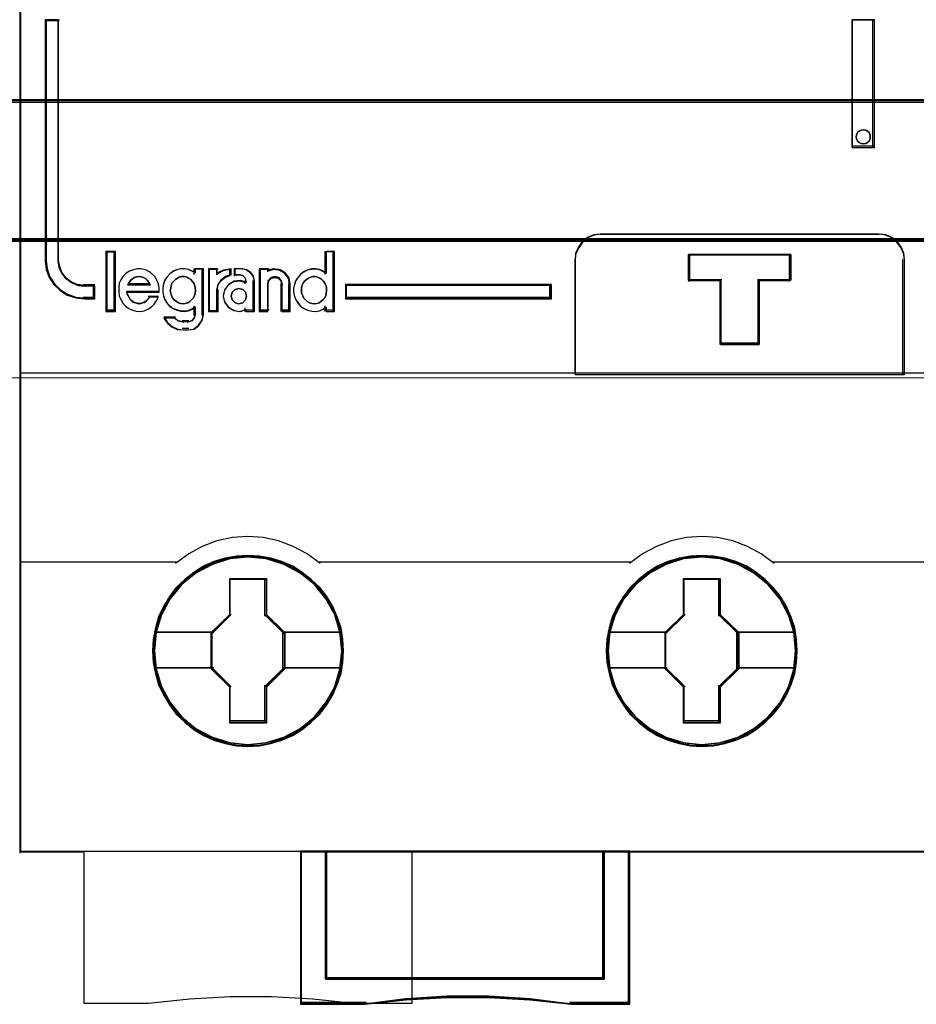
# Model space of a CAD drawing. Header units: millimetres. Extents: x -1290 to 1795, y -4192 to -1311.
# Tile 1007 of 1056: x 1458 to 1465, y -1960 to -1952. Entities that reach past the tile are written whole.
import ezdxf

# ---------------------------------------------------------------- set-up
doc = ezdxf.new("R2010")
doc.units = ezdxf.units.MM
doc.layers.add('30', color=7, linetype='Continuous')
doc.layers.add('45', color=7, linetype='Continuous')
doc.layers.add('Aparatura', color=7, linetype='Continuous', lineweight=13)

# ---------------------------------------------------------------- blocks, each defined once
blk = doc.blocks.new('*U176')
at = {"layer": '45', "color": 139}
for points in [[(513.378385, -533.64471), (513.378385, -616.308875)], [(514.375591, -583.399416), (514.375591, -592.928059)], [(514.375591, -583.399416), (514.935959, -583.399416)], [(514.869718, -583.399416), (514.869718, -592.928059)], [(546.243209, -588.441141), (546.243209, -583.399416)], [(546.243209, -583.399416), (547.118674, -583.399416)], [(547.052432, -588.441141), (547.052432, -583.399416)], [(546.243209, -588.374708), (547.118674, -588.374708)], [(536.344554, -591.85795), (536.090117, -591.893423), (535.817928, -591.999843), (535.593076, -592.171297), (535.445148, -592.401873), (535.320888, -592.650186), (535.297219, -592.928059)], [(536.278312, -591.85795), (547.313818, -591.85795)], [(548.311024, -592.928059), (548.281484, -592.650186), (548.175139, -592.401873), (548.003806, -592.171297), (547.7793, -591.999843), (547.525254, -591.893423), (547.247576, -591.85795)], [(516.772823, -592.540235), (516.772823, -594.915662)], [(516.772823, -592.540235), (517.15058, -592.540235)], [(517.084338, -592.540235), (517.084338, -594.915662)], [(525.421838, -592.540235), (525.421838, -593.454137)], [(525.421838, -592.540235), (525.799595, -592.540235)], [(525.733353, -592.540235), (525.733353, -594.915662)], [(539.78017, -592.662328), (543.824493, -592.662328)], [(539.78017, -592.662328), (539.78017, -593.725255)], [(543.758251, -592.662328), (543.758251, -593.725255)], [(514.375591, -592.861626), (514.416158, -593.20853), (514.532064, -593.538089), (514.717514, -593.832958), (514.966713, -594.081572), (515.256479, -594.260806), (515.598403, -594.37644), (515.940326, -594.411131)], [(514.869718, -592.861626), (514.917037, -593.133397), (515.017592, -593.381535), (515.189126, -593.606041), (515.413894, -593.777374), (515.662323, -593.883719), (515.940326, -593.919168)], [(535.297219, -597.409592), (535.297219, -592.861626)], [(548.246572, -597.409592), (548.246572, -592.861626)], [(518.880025, -594.148732), (518.880025, -593.981507), (518.851102, -593.831581), (518.787471, -593.675888), (518.706487, -593.537495), (518.590795, -593.422167), (518.463534, -593.329905), (518.330488, -593.266475), (518.162735, -593.22611), (518.006551, -593.22611), (517.861936, -593.266475), (517.699968, -593.318372), (517.578491, -593.404868), (517.457015, -593.520196), (517.364461, -593.664356), (517.300831, -593.802749), (517.277692, -593.969974), (517.277692, -594.1372), (517.300831, -594.292892), (517.358676, -594.442818), (517.433876, -594.586978), (517.549568, -594.702306), (517.676829, -594.800334), (517.815659, -594.863765), (517.971843, -594.904129), (518.128027, -594.915662), (518.284212, -594.892597), (518.428826, -594.829166), (518.567657, -594.736904), (518.683349, -594.633109), (518.775902, -594.494716), (518.839533, -594.356322)], [(518.520171, -593.87428), (518.478171, -593.777837), (518.412172, -593.688283), (518.346172, -593.626284), (518.250172, -593.578062), (518.166173, -593.550507), (518.082173, -593.536729), (517.980173, -593.550507), (517.902174, -593.578062), (517.818174, -593.626284), (517.740174, -593.688283), (517.674175, -593.777837), (517.632175, -593.87428)], [(520.312277, -593.393335), (520.171851, -593.318372), (520.031426, -593.254942), (519.885149, -593.22611), (519.72717, -593.237643), (519.56919, -593.266475), (519.422914, -593.329905), (519.29419, -593.4337), (519.18887, -593.549028), (519.095253, -593.675888), (519.042593, -593.831581), (519.02504, -593.99304), (519.02504, -594.148732), (519.042593, -594.315958), (519.095253, -594.454351), (519.18887, -594.598511), (519.29419, -594.713839), (519.422914, -594.800334), (519.56919, -594.863765), (519.72717, -594.904129), (519.885149, -594.915662), (520.031426, -594.892597), (520.171851, -594.829166), (520.312277, -594.748437)], [(520.246036, -593.22611), (520.246036, -593.454137)], [(520.246036, -593.22611), (520.629163, -593.22611)], [(520.562921, -593.22611), (520.562921, -595.064688)], [(520.822517, -593.22611), (520.822517, -594.915662)], [(520.822517, -593.22611), (521.200274, -593.22611)], [(521.715885, -593.22611), (521.396804, -593.295439), (521.134032, -593.46491)], [(521.134032, -593.22611), (521.134032, -593.46491)], [(521.715885, -593.459523), (521.496908, -593.5336), (521.309214, -593.681753), (521.177827, -593.873118), (521.134032, -594.107694)], [(521.649643, -593.22611), (521.649643, -593.525956)], [(521.842997, -593.22611), (521.842997, -593.525956)], [(522.165254, -593.22611), (521.842997, -593.22611)], [(521.842997, -593.459523), (522.093641, -593.459523)], [(522.321011, -593.76296), (522.278044, -593.600657), (522.170625, -593.494807), (522.0274, -593.459523)], [(522.636107, -593.76296), (522.598194, -593.54822), (522.478138, -593.384007), (522.294894, -593.270321), (522.099012, -593.22611)], [(522.82588, -593.22611), (522.82588, -594.915662)], [(522.82588, -593.22611), (523.214379, -593.22611)], [(524.050456, -593.87428), (524.014603, -593.608839), (523.853261, -593.405129), (523.644114, -593.269321), (523.387162, -593.22611), (523.148137, -593.294014)], [(523.148137, -593.22611), (523.148137, -593.35359)], [(523.740732, -593.87428), (523.703305, -593.70206), (523.597261, -593.578062), (523.447553, -593.536729), (523.297845, -593.578062), (523.173089, -593.70206), (523.148137, -593.87428)], [(525.48808, -593.393335), (525.353654, -593.318372), (525.213383, -593.254942), (525.055578, -593.22611), (524.909463, -593.237643), (524.739969, -593.266475), (524.605542, -593.329905), (524.465272, -593.4337), (524.371758, -593.549028), (524.272399, -593.675888), (524.225642, -593.831581), (524.18473, -593.99304), (524.18473, -594.148732), (524.225642, -594.315958), (524.272399, -594.454351), (524.371758, -594.598511), (524.465272, -594.713839), (524.605542, -594.800334), (524.739969, -594.863765), (524.909463, -594.904129), (525.055578, -594.915662), (525.213383, -594.892597), (525.353654, -594.829166), (525.48808, -594.748437)], [(515.874085, -593.852735), (516.334196, -593.852735)], [(516.267954, -593.852735), (516.267954, -594.411131)], [(517.632175, -593.807847), (518.520171, -593.807847)], [(522.321011, -593.762701), (522.075855, -593.698323), (521.830699, -593.721733), (521.60946, -593.85049), (521.459975, -594.061184), (521.40616, -594.306993), (521.459975, -594.541096), (521.60946, -594.745937), (521.830699, -594.880547), (522.075855, -594.915662), (522.321011, -594.839579)], [(522.25477, -593.698323), (522.25477, -593.824007)], [(522.569865, -593.698323), (522.569865, -594.915662)], [(523.148137, -593.807847), (523.148137, -594.915662)], [(523.67449, -593.807847), (523.67449, -594.915662)], [(523.986005, -593.807847), (523.986005, -594.915662)], [(526.232851, -593.852735), (534.369836, -593.852735)], [(526.232851, -593.852735), (526.232851, -594.411131)], [(534.303594, -594.411131), (534.303594, -593.852735)], [(539.78017, -593.658822), (541.08889, -593.658822)], [(541.022649, -593.658822), (541.022649, -596.217389)], [(542.521143, -593.658822), (543.824493, -593.658822)], [(542.521143, -593.658822), (542.521143, -596.217389)], [(548.246572, -594.411131), (548.246572, -593.852735)], [(515.874085, -594.346493), (516.334196, -594.346493)], [(517.583836, -594.11308), (518.880025, -594.11308)], [(517.583836, -594.11308), (517.613694, -594.215469), (517.661467, -594.311458), (517.709239, -594.413847), (517.774926, -594.484239), (517.840614, -594.541833), (517.936159, -594.580229), (518.025732, -594.599427), (518.115306, -594.612225), (518.210851, -594.580229), (518.294453, -594.554631), (518.378055, -594.497038), (518.443742, -594.426646), (518.509429, -594.343455)], [(518.443188, -594.312379), (518.842428, -594.312379)], [(520.822517, -594.915662), (521.200274, -594.915662), (521.200274, -594.041261)], [(526.232851, -594.346493), (534.369836, -594.346493)], [(520.246036, -594.689431), (520.246036, -595.064688)], [(525.421838, -594.689431), (525.421838, -594.915662)], [(516.772823, -594.849229), (517.15058, -594.849229)], [(519.979279, -595.646425), (520.226854, -595.609489), (520.431103, -595.45559), (520.567269, -595.246288), (520.629163, -595.00005)], [(519.979279, -595.337601), (520.145778, -595.28938), (520.263715, -595.165381), (520.312277, -595.00005)], [(522.25477, -594.77741), (522.25477, -594.915662)], [(522.25477, -594.849229), (522.636107, -594.849229)], [(522.82588, -594.849229), (523.214379, -594.849229)], [(523.67449, -594.849229), (524.050456, -594.849229)], [(525.421838, -594.849229), (525.799595, -594.849229)], [(519.059056, -595.132916), (519.204359, -595.348463), (519.392041, -595.506953), (519.616049, -595.621066), (519.852166, -595.646425)], [(519.059056, -595.132916), (519.513796, -595.132916)], [(519.447555, -595.132916), (519.626645, -595.280289), (519.852166, -595.337601)], [(519.785924, -595.271168), (520.04552, -595.271168)], [(520.04552, -595.581787), (519.785924, -595.581787)], [(541.022649, -596.150956), (542.587385, -596.150956)], [(513.378385, -597.343159), (549.304649, -597.343159)], [(525.226694, -604.869835), (524.721581, -604.486), (524.17157, -604.196648), (523.593498, -603.978157), (522.987363, -603.848244), (522.381228, -603.806908), (521.769481, -603.848244), (521.152122, -603.978157), (520.579662, -604.196648), (520.040875, -604.486), (519.524538, -604.869835)], [(543.158495, -604.869835), (542.641996, -604.486), (542.108655, -604.196648), (541.530401, -603.978157), (540.918461, -603.848244), (540.300908, -603.806908), (539.694583, -603.848244), (539.088258, -603.978157), (538.510004, -604.196648), (537.95982, -604.486), (537.45455, -604.869835)], [(513.378385, -604.803402), (519.59078, -604.803402)], [(525.160452, -604.803402), (531.38538, -604.803402)], [(531.319138, -604.803402), (537.520791, -604.803402)], [(543.092254, -604.803402), (549.304649, -604.803402)], [(521.649643, -605.49646), (523.103379, -605.49646)], [(521.649643, -605.49646), (521.649643, -606.947212)], [(523.037138, -605.49646), (523.037138, -606.947212)], [(539.579654, -605.49646), (541.033391, -605.49646)], [(539.579654, -605.49646), (539.579654, -606.947212)], [(540.967149, -605.49646), (540.967149, -606.947212)], [(520.956791, -607.651043), (521.715885, -606.880779)], [(523.806973, -607.651043), (523.037138, -606.880779)], [(538.87606, -607.651043), (539.645896, -606.880779)], [(541.742356, -607.651043), (540.967149, -606.880779)], [(518.726058, -607.58461), (521.023033, -607.58461)], [(520.956791, -607.58461), (520.956791, -609.047931)], [(523.740732, -607.58461), (526.026965, -607.58461)], [(523.740732, -607.58461), (523.740732, -609.047931)], [(536.656069, -607.58461), (538.942302, -607.58461)], [(538.87606, -607.58461), (538.87606, -609.047931)], [(541.677904, -607.58461), (543.956976, -607.58461)], [(541.677904, -607.58461), (541.677904, -609.047931)], [(518.726058, -608.981498), (521.023033, -608.981498)], [(520.956791, -608.981498), (521.715885, -609.744579)], [(523.806973, -608.981498), (523.037138, -609.744579)], [(523.740732, -608.981498), (526.026965, -608.981498)], [(536.656069, -608.981498), (538.942302, -608.981498)], [(538.87606, -608.981498), (539.645896, -609.744579)], [(541.742356, -608.981498), (540.967149, -609.744579)], [(541.677904, -608.981498), (543.956976, -608.981498)], [(521.649643, -609.678146), (521.649643, -611.136081)], [(523.037138, -609.678146), (523.037138, -611.136081)], [(539.579654, -609.678146), (539.579654, -611.136081)], [(540.967149, -609.678146), (540.967149, -611.136081)], [(521.649643, -611.069648), (523.103379, -611.069648)], [(539.579654, -611.069648), (541.033391, -611.069648)], [(513.378385, -616.242442), (549.304649, -616.242442)], [(524.451487, -616.242442), (524.451487, -622.286047)], [(525.445112, -616.242442), (525.445112, -621.289553)], [(536.389312, -621.289553), (536.389312, -616.242442)], [(537.393679, -616.242442), (537.393679, -622.286047)], [(525.445112, -621.22312), (536.455553, -621.22312)], [(535.157575, -622.286047), (533.530086, -622.070513), (531.885819, -621.959269), (530.247144, -621.959269), (528.60847, -622.070513), (526.986574, -622.286047)], [(527.052816, -622.219614), (524.451487, -622.219614)], [(537.459921, -622.219614), (535.091333, -622.219614)]]:
    blk.add_lwpolyline(points, dxfattribs=at)
at = {"layer": '45', "color": 59}
blk.add_lwpolyline([(549.272423, -566.814353), (549.272423, -593.885919), (549.272423, -594.378935), (549.272423, -597.375808), (549.272423, -604.837522), (549.272423, -616.276602), (528.856045, -616.276602), (528.856045, -622.253729), (526.548106, -622.253729), (524.939207, -622.082004), (523.308116, -621.993372), (521.682572, -621.993372), (520.068125, -622.082004), (518.44813, -622.253729), (515.907178, -622.253729), (515.907178, -616.276602), (513.41061, -616.276602), (513.41061, -604.837522), (513.41061, -597.375808), (513.41061, -576.225974)], dxfattribs=at)
at = {"layer": '45', "color": 7}
for points in [[(515.656438, -593.881721), (515.415202, -593.781412), (515.196941, -593.619803), (515.030374, -593.408039), (514.93273, -593.173985), (514.886781, -592.917639), (514.886781, -583.399416), (514.375591, -583.399416), (514.375591, -592.917639), (514.415796, -593.252003), (514.530671, -593.569649), (514.714469, -593.853858), (514.961449, -594.093485), (515.248635, -594.26624), (515.587513, -594.377694), (515.926392, -594.411131), (516.334196, -594.411131), (516.334196, -593.915158), (515.926392, -593.915158), (515.656438, -593.881721)], [(546.243209, -583.399416), (546.243209, -588.441141), (547.118674, -588.441141), (547.118674, -583.399416), (546.243209, -583.399416)], [(546.913682, -587.84397), (546.957545, -587.931808), (546.957545, -588.013371), (546.957545, -588.094935), (546.913682, -588.182772), (546.844755, -588.239239), (546.775828, -588.276884), (546.681836, -588.295706), (546.594111, -588.276884), (546.512652, -588.239239), (546.456257, -588.182772), (546.412394, -588.094935), (546.393596, -588.013371), (546.412394, -587.931808), (546.456257, -587.84397), (546.512652, -587.793777), (546.594111, -587.749858), (546.681836, -587.73731), (546.775828, -587.749858), (546.844755, -587.793777), (546.913682, -587.84397)], [(535.297219, -597.409592), (548.311024, -597.409592), (548.311024, -594.375816), (548.311024, -593.876729), (548.311024, -592.872947), (548.283145, -592.609384), (548.182781, -592.37386), (548.021085, -592.155159), (547.809206, -591.992535), (547.569449, -591.891596), (547.307388, -591.85795), (536.284127, -591.85795), (536.04437, -591.891596), (535.787885, -591.992535), (535.576007, -592.155159), (535.436613, -592.37386), (535.319522, -592.609384), (535.297219, -592.872947), (535.297219, -597.409592)], [(517.15058, -594.915662), (517.15058, -592.540235), (516.772823, -592.540235), (516.772823, -594.915662), (517.15058, -594.915662)], [(524.271551, -593.690921), (524.225246, -593.844726), (524.18473, -594.004227), (524.18473, -594.158032), (524.225246, -594.323229), (524.271551, -594.459945), (524.369947, -594.602356), (524.462556, -594.716286), (524.601469, -594.801733), (524.734594, -594.864394), (524.902448, -594.904269), (525.047149, -594.915662), (525.203426, -594.892876), (525.342339, -594.830215), (525.475464, -594.750465), (525.475464, -594.915662), (525.799595, -594.915662), (525.799595, -592.540235), (525.475464, -592.540235), (525.475464, -593.411794), (525.342339, -593.33774), (525.203426, -593.275079), (525.047149, -593.246597), (524.902448, -593.25799), (524.734594, -593.286472), (524.601469, -593.349133), (524.462556, -593.45167), (524.369947, -593.565599), (524.271551, -593.690921)], [(539.78017, -593.67806), (539.78017, -592.662328), (543.824493, -592.662328), (543.824493, -593.67806), (542.566635, -593.67806), (542.566635, -596.217389), (541.043668, -596.217389), (541.043668, -593.67806), (539.78017, -593.67806)], [(541.043668, -593.67806), (541.043668, -596.217389), (542.566635, -596.217389), (542.566635, -593.67806), (543.824493, -593.67806), (543.824493, -592.662328), (539.78017, -592.662328), (539.78017, -593.67806), (541.043668, -593.67806)], [(517.300831, -593.802749), (517.277692, -593.969974), (517.277692, -594.1372), (517.300831, -594.292892), (517.358676, -594.442818), (517.433876, -594.586978), (517.549568, -594.702306), (517.676829, -594.800334), (517.815659, -594.863765), (517.971843, -594.904129), (518.128027, -594.915662), (518.284212, -594.892597), (518.428826, -594.829166), (518.567657, -594.736904), (518.683349, -594.633109), (518.775902, -594.494716), (518.839533, -594.356322), (518.492457, -594.356322), (518.428826, -594.431286), (518.365196, -594.494716), (518.284212, -594.546613), (518.203227, -594.569679), (518.110674, -594.598511), (518.023905, -594.586978), (517.937136, -594.569679), (517.844582, -594.535081), (517.780952, -594.483183), (517.717321, -594.419753), (517.671045, -594.32749), (517.624768, -594.240995), (517.595845, -594.148732), (518.880025, -594.148732), (518.880025, -593.981507), (518.851102, -593.831581), (518.787471, -593.675888), (518.706487, -593.537495), (518.590795, -593.422167), (518.463534, -593.329905), (518.330488, -593.266475), (518.162735, -593.22611), (518.006551, -593.22611), (517.861936, -593.266475), (517.699968, -593.318372), (517.578491, -593.404868), (517.457015, -593.520196), (517.364461, -593.664356), (517.300831, -593.802749)], [(518.520171, -593.87428), (517.632175, -593.87428), (517.674175, -593.777837), (517.740174, -593.688283), (517.818174, -593.626284), (517.902174, -593.578062), (517.980173, -593.550507), (518.082173, -593.536729), (518.166173, -593.550507), (518.250172, -593.578062), (518.346172, -593.626284), (518.412172, -593.688283), (518.478171, -593.777837), (518.520171, -593.87428)], [(519.291429, -593.431125), (519.18719, -593.545022), (519.094533, -593.670309), (519.042413, -593.82407), (519.02504, -593.983526), (519.02504, -594.137287), (519.042413, -594.302438), (519.094533, -594.439115), (519.18719, -594.581486), (519.291429, -594.695384), (519.418832, -594.780806), (519.563609, -594.84345), (519.719967, -594.883314), (519.876326, -594.894704), (520.021102, -594.871924), (520.160087, -594.809281), (520.299073, -594.729553), (520.299073, -595.048465), (520.258535, -595.185141), (520.160087, -595.287649), (520.021102, -595.327513), (519.818415, -595.327513), (519.621519, -595.287649), (519.465161, -595.185141), (519.059787, -595.185141), (519.198772, -595.378767), (519.378295, -595.521138), (519.592564, -595.623645), (519.818415, -595.646425), (520.021102, -595.646425), (520.252744, -595.612256), (520.443849, -595.469884), (520.571253, -595.276259), (520.629163, -595.048465), (520.629163, -593.22611), (520.299073, -593.22611), (520.299073, -593.391261), (520.160087, -593.317228), (520.021102, -593.254584), (519.876326, -593.22611), (519.719967, -593.2375), (519.563609, -593.265974), (519.418832, -593.328618), (519.291429, -593.431125)], [(519.961439, -593.560366), (520.038743, -593.601732), (520.121992, -593.654916), (520.181456, -593.719918), (520.246867, -593.796739), (520.288492, -593.903107), (520.300384, -593.991747), (520.312277, -594.098114), (520.300384, -594.192664), (520.264706, -594.299031), (520.223081, -594.387671), (520.151724, -594.452674), (520.086314, -594.517676), (520.009011, -594.57086), (519.907922, -594.600406), (519.818726, -594.612225), (519.723583, -594.600406), (519.634387, -594.57086), (519.557084, -594.517676), (519.473834, -594.452674), (519.408424, -594.387671), (519.366799, -594.299031), (519.33112, -594.192664), (519.313281, -594.098114), (519.33112, -593.991747), (519.343013, -593.903107), (519.378692, -593.796739), (519.455995, -593.719918), (519.521405, -593.654916), (519.592762, -593.601732), (519.670065, -593.560366), (519.765208, -593.536729), (519.87819, -593.536729), (519.961439, -593.560366)], [(520.822517, -593.22611), (520.822517, -594.915662), (521.158279, -594.915662), (521.158279, -594.073769), (521.20025, -593.854647), (521.326161, -593.675888), (521.506033, -593.537495), (521.715885, -593.468298), (521.715885, -593.22611), (521.410101, -593.278008), (521.158279, -593.404868), (521.158279, -593.22611), (520.822517, -593.22611)], [(521.605294, -593.866179), (521.458872, -594.073769), (521.40616, -594.315958), (521.458872, -594.546613), (521.605294, -594.748437), (521.821999, -594.881064), (522.062132, -594.915662), (522.302264, -594.840699), (522.302264, -594.915662), (522.636107, -594.915662), (522.636107, -593.716253), (522.600966, -593.520196), (522.489685, -593.37027), (522.319835, -593.266475), (522.138271, -593.22611), (521.868854, -593.22611), (521.868854, -593.468298), (522.062132, -593.468298), (522.17927, -593.49713), (522.267123, -593.583626), (522.302264, -593.716253), (522.302264, -593.779683), (522.062132, -593.716253), (521.821999, -593.739319), (521.605294, -593.866179)], [(522.82588, -593.22611), (522.82588, -594.915662), (523.165715, -594.915662), (523.165715, -593.831581), (523.189152, -593.687421), (523.306336, -593.583626), (523.446957, -593.549028), (523.587578, -593.583626), (523.687185, -593.687421), (523.72234, -593.831581), (523.72234, -594.915662), (524.050456, -594.915662), (524.050456, -593.831581), (524.015301, -593.583626), (523.857102, -593.393335), (523.65203, -593.266475), (523.400083, -593.22611), (523.165715, -593.28954), (523.165715, -593.22611), (522.82588, -593.22611)], [(525.220819, -593.601732), (525.303967, -593.654916), (525.369297, -593.719918), (525.41681, -593.796739), (525.464323, -593.903107), (525.48808, -593.991747), (525.48808, -594.098114), (525.470262, -594.192664), (525.452445, -594.299031), (525.398993, -594.387671), (525.339601, -594.452674), (525.262393, -594.517676), (525.191123, -594.57086), (525.096097, -594.600406), (524.995132, -594.612225), (524.906045, -594.600406), (524.811019, -594.57086), (524.721932, -594.517676), (524.656601, -594.452674), (524.591271, -594.387671), (524.543758, -594.299031), (524.502184, -594.192664), (524.496245, -594.098114), (524.502184, -593.991747), (524.514062, -593.903107), (524.561575, -593.796739), (524.609088, -593.719918), (524.692236, -593.654916), (524.775384, -593.601732), (524.852593, -593.560366), (524.947619, -593.536729), (525.036706, -593.536729), (525.131732, -593.560366), (525.220819, -593.601732)], [(526.232851, -593.852735), (526.232851, -594.411131), (534.369836, -594.411131), (534.369836, -593.852735), (526.232851, -593.852735)], [(522.283581, -594.157491), (522.321011, -594.306993), (522.283581, -594.456494), (522.183766, -594.56862), (522.027806, -594.612225), (521.878084, -594.56862), (521.759554, -594.456494), (521.715885, -594.306993), (521.759554, -594.157491), (521.878084, -594.045365), (522.027806, -594.00176), (522.183766, -594.045365), (522.283581, -594.157491)], [(526.159448, -608.327144), (526.131465, -607.868998), (526.05871, -607.410853), (525.907603, -606.980644), (525.734109, -606.567195), (525.493457, -606.176096), (525.219226, -605.824106), (524.883432, -605.500052), (524.519656, -605.226282), (524.155879, -604.980448), (523.719347, -604.790486), (523.288412, -604.661982), (522.835091, -604.578175), (522.381769, -604.550239), (521.934044, -604.578175), (521.480723, -604.661982), (521.038595, -604.790486), (520.624449, -604.980448), (520.238286, -605.226282), (519.885703, -605.500052), (519.549909, -605.824106), (519.286871, -606.176096), (519.046219, -606.567195), (518.850339, -606.980644), (518.727215, -607.410853), (518.63767, -607.868998), (518.609687, -608.327144), (518.63767, -608.779702), (518.727215, -609.215498), (518.850339, -609.651295), (519.046219, -610.064743), (519.286871, -610.46143), (519.549909, -610.824594), (519.885703, -611.143061), (520.238286, -611.428005), (520.624449, -611.662664), (521.038595, -611.84704), (521.480723, -611.986718), (521.934044, -612.076113), (522.381769, -612.098461), (522.835091, -612.076113), (523.288412, -611.986718), (523.719347, -611.84704), (524.155879, -611.662664), (524.519656, -611.428005), (524.883432, -611.143061), (525.219226, -610.824594), (525.493457, -610.46143), (525.734109, -610.064743), (525.907603, -609.651295), (526.05871, -609.215498), (526.131465, -608.779702), (526.159448, -608.327144)], [(526.159448, -608.327144), (526.131465, -607.868998), (526.05871, -607.410853), (525.907603, -606.980644), (525.734109, -606.567195), (525.493457, -606.176096), (525.219226, -605.824106), (524.883432, -605.500052), (524.519656, -605.226282), (524.155879, -604.980448), (523.719347, -604.790486), (523.288412, -604.661982), (522.835091, -604.578175), (522.381769, -604.550239), (521.934044, -604.578175), (521.480723, -604.661982), (521.038595, -604.790486), (520.624449, -604.980448), (520.238286, -605.226282), (519.885703, -605.500052), (519.549909, -605.824106), (519.286871, -606.176096), (519.046219, -606.567195), (518.850339, -606.980644), (518.727215, -607.410853), (518.63767, -607.868998), (518.609687, -608.327144), (518.63767, -608.779702), (518.727215, -609.215498), (518.850339, -609.651295), (519.046219, -610.064743), (519.286871, -610.46143), (519.549909, -610.824594), (519.885703, -611.143061), (520.238286, -611.428005), (520.624449, -611.662664), (521.038595, -611.84704), (521.480723, -611.986718), (521.934044, -612.076113), (522.381769, -612.098461), (522.835091, -612.076113), (523.288412, -611.986718), (523.719347, -611.84704), (524.155879, -611.662664), (524.519656, -611.428005), (524.883432, -611.143061), (525.219226, -610.824594), (525.493457, -610.46143), (525.734109, -610.064743), (525.907603, -609.651295), (526.05871, -609.215498), (526.131465, -608.779702), (526.159448, -608.327144)], [(526.159448, -608.327144), (526.131465, -607.868998), (526.05871, -607.410853), (525.907603, -606.980644), (525.734109, -606.567195), (525.493457, -606.176096), (525.219226, -605.824106), (524.883432, -605.500052), (524.519656, -605.226282), (524.155879, -604.980448), (523.719347, -604.790486), (523.288412, -604.661982), (522.835091, -604.578175), (522.381769, -604.550239), (521.934044, -604.578175), (521.480723, -604.661982), (521.038595, -604.790486), (520.624449, -604.980448), (520.238286, -605.226282), (519.885703, -605.500052), (519.549909, -605.824106), (519.286871, -606.176096), (519.046219, -606.567195), (518.850339, -606.980644), (518.727215, -607.410853), (518.63767, -607.868998), (518.609687, -608.327144), (518.63767, -608.779702), (518.727215, -609.215498), (518.850339, -609.651295), (519.046219, -610.064743), (519.286871, -610.46143), (519.549909, -610.824594), (519.885703, -611.143061), (520.238286, -611.428005), (520.624449, -611.662664), (521.038595, -611.84704), (521.480723, -611.986718), (521.934044, -612.076113), (522.381769, -612.098461), (522.835091, -612.076113), (523.288412, -611.986718), (523.719347, -611.84704), (524.155879, -611.662664), (524.519656, -611.428005), (524.883432, -611.143061), (525.219226, -610.824594), (525.493457, -610.46143), (525.734109, -610.064743), (525.907603, -609.651295), (526.05871, -609.215498), (526.131465, -608.779702), (526.159448, -608.327144)], [(544.073347, -608.327144), (544.045364, -607.868998), (543.972608, -607.410853), (543.827098, -606.986231), (543.648008, -606.572783), (543.407356, -606.181683), (543.133124, -605.829693), (542.802927, -605.505639), (542.444747, -605.226282), (542.080971, -604.980448), (541.644439, -604.790486), (541.2191, -604.661982), (540.760182, -604.578175), (540.306861, -604.550239), (539.853539, -604.578175), (539.411411, -604.661982), (538.963686, -604.790486), (538.543944, -604.980448), (538.163378, -605.226282), (537.799601, -605.505639), (537.463808, -605.829693), (537.206366, -606.181683), (536.965714, -606.572783), (536.764238, -606.986231), (536.64671, -607.410853), (536.551568, -607.868998), (536.523585, -608.327144), (536.551568, -608.779702), (536.64671, -609.221085), (536.764238, -609.656882), (536.965714, -610.07033), (537.206366, -610.467017), (537.463808, -610.824594), (537.799601, -611.143061), (538.163378, -611.428005), (538.543944, -611.662664), (538.963686, -611.84704), (539.411411, -611.986718), (539.853539, -612.076113), (540.306861, -612.098461), (540.760182, -612.076113), (541.2191, -611.986718), (541.644439, -611.84704), (542.080971, -611.662664), (542.444747, -611.428005), (542.802927, -611.143061), (543.133124, -610.824594), (543.407356, -610.467017), (543.648008, -610.07033), (543.827098, -609.656882), (543.972608, -609.221085), (544.045364, -608.779702), (544.073347, -608.327144)], [(544.073347, -608.327144), (544.045364, -607.868998), (543.972608, -607.410853), (543.827098, -606.986231), (543.648008, -606.572783), (543.407356, -606.181683), (543.133124, -605.829693), (542.802927, -605.505639), (542.444747, -605.226282), (542.080971, -604.980448), (541.644439, -604.790486), (541.2191, -604.661982), (540.760182, -604.578175), (540.306861, -604.550239), (539.853539, -604.578175), (539.411411, -604.661982), (538.963686, -604.790486), (538.543944, -604.980448), (538.163378, -605.226282), (537.799601, -605.505639), (537.463808, -605.829693), (537.206366, -606.181683), (536.965714, -606.572783), (536.764238, -606.986231), (536.64671, -607.410853), (536.551568, -607.868998), (536.523585, -608.327144), (536.551568, -608.779702), (536.64671, -609.221085), (536.764238, -609.656882), (536.965714, -610.07033), (537.206366, -610.467017), (537.463808, -610.824594), (537.799601, -611.143061), (538.163378, -611.428005), (538.543944, -611.662664), (538.963686, -611.84704), (539.411411, -611.986718), (539.853539, -612.076113), (540.306861, -612.098461), (540.760182, -612.076113), (541.2191, -611.986718), (541.644439, -611.84704), (542.080971, -611.662664), (542.444747, -611.428005), (542.802927, -611.143061), (543.133124, -610.824594), (543.407356, -610.467017), (543.648008, -610.07033), (543.827098, -609.656882), (543.972608, -609.221085), (544.045364, -608.779702), (544.073347, -608.327144)], [(544.073347, -608.327144), (544.045364, -607.868998), (543.972608, -607.410853), (543.827098, -606.986231), (543.648008, -606.572783), (543.407356, -606.181683), (543.133124, -605.829693), (542.802927, -605.505639), (542.444747, -605.226282), (542.080971, -604.980448), (541.644439, -604.790486), (541.2191, -604.661982), (540.760182, -604.578175), (540.306861, -604.550239), (539.853539, -604.578175), (539.411411, -604.661982), (538.963686, -604.790486), (538.543944, -604.980448), (538.163378, -605.226282), (537.799601, -605.505639), (537.463808, -605.829693), (537.206366, -606.181683), (536.965714, -606.572783), (536.764238, -606.986231), (536.64671, -607.410853), (536.551568, -607.868998), (536.523585, -608.327144), (536.551568, -608.779702), (536.64671, -609.221085), (536.764238, -609.656882), (536.965714, -610.07033), (537.206366, -610.467017), (537.463808, -610.824594), (537.799601, -611.143061), (538.163378, -611.428005), (538.543944, -611.662664), (538.963686, -611.84704), (539.411411, -611.986718), (539.853539, -612.076113), (540.306861, -612.098461), (540.760182, -612.076113), (541.2191, -611.986718), (541.644439, -611.84704), (542.080971, -611.662664), (542.444747, -611.428005), (542.802927, -611.143061), (543.133124, -610.824594), (543.407356, -610.467017), (543.648008, -610.07033), (543.827098, -609.656882), (543.972608, -609.221085), (544.045364, -608.779702), (544.073347, -608.327144)], [(521.666293, -605.458755), (523.114198, -605.458755), (523.114198, -606.887458), (523.840989, -607.599009), (523.840989, -609.033315), (523.114198, -609.756071), (523.114198, -611.179172), (521.666293, -611.179172), (521.666293, -609.756071), (520.928146, -609.033315), (520.928146, -607.599009), (521.666293, -606.887458), (521.666293, -605.458755)], [(521.666293, -605.458755), (523.114198, -605.458755), (523.114198, -606.887458), (523.840989, -607.599009), (523.840989, -609.033315), (523.114198, -609.756071), (523.114198, -611.179172), (521.666293, -611.179172), (521.666293, -609.756071), (520.928146, -609.033315), (520.928146, -607.599009), (521.666293, -606.887458), (521.666293, -605.458755)], [(521.666293, -605.458755), (523.114198, -605.458755), (523.114198, -605.458755), (523.114198, -606.887458), (523.114198, -606.887458), (523.840989, -607.599009), (523.840989, -607.599009), (523.840989, -609.033315), (523.840989, -609.033315), (523.114198, -609.756071), (523.114198, -609.756071), (523.114198, -611.179172), (523.114198, -611.179172), (521.666293, -611.179172), (521.666293, -611.179172), (521.666293, -609.756071), (521.666293, -609.756071), (520.928146, -609.033315), (520.928146, -609.033315), (520.928146, -607.599009), (520.928146, -607.599009), (521.666293, -606.887458), (521.666293, -606.887458), (521.666293, -605.458755), (521.666293, -605.458755)], [(521.682186, -605.489278), (523.098054, -605.489278), (523.098054, -606.902287), (523.808764, -607.60602), (523.808764, -609.02457), (523.098054, -609.739386), (523.098054, -611.146854), (521.682186, -611.146854), (521.682186, -609.739386), (520.960371, -609.02457), (520.960371, -607.60602), (521.682186, -606.902287), (521.682186, -605.489278)], [(539.585256, -605.464141), (541.03316, -605.464141), (541.03316, -606.892899), (541.76563, -607.598873), (541.76563, -609.038837), (541.03316, -609.761621), (541.03316, -611.179172), (539.585256, -611.179172), (539.585256, -609.761621), (538.852786, -609.038837), (538.852786, -607.598873), (539.585256, -606.892899), (539.585256, -605.464141)], [(539.585256, -605.464141), (541.03316, -605.464141), (541.03316, -606.892899), (541.76563, -607.598873), (541.76563, -609.038837), (541.03316, -609.761621), (541.03316, -611.179172), (539.585256, -611.179172), (539.585256, -609.761621), (538.852786, -609.038837), (538.852786, -607.598873), (539.585256, -606.892899), (539.585256, -605.464141)], [(539.585256, -605.464141), (541.03316, -605.464141), (541.03316, -605.464141), (541.03316, -606.892899), (541.03316, -606.892899), (541.76563, -607.598873), (541.76563, -607.598873), (541.76563, -609.038837), (541.76563, -609.038837), (541.03316, -609.761621), (541.03316, -609.761621), (541.03316, -611.179172), (541.03316, -611.179172), (539.585256, -611.179172), (539.585256, -611.179172), (539.585256, -609.761621), (539.585256, -609.761621), (538.852786, -609.038837), (538.852786, -609.038837), (538.852786, -607.598873), (538.852786, -607.598873), (539.585256, -606.892899), (539.585256, -606.892899), (539.585256, -605.464141), (539.585256, -605.464141)], [(539.601274, -605.49646), (541.017142, -605.49646), (541.017142, -606.909058), (541.733404, -607.607048), (541.733404, -609.030726), (541.017142, -609.745334), (541.017142, -611.146854), (539.601274, -611.146854), (539.601274, -609.745334), (538.885012, -609.030726), (538.885012, -607.607048), (539.601274, -606.909058), (539.601274, -605.49646)], [(536.450694, -621.277846), (525.449562, -621.277846), (525.449562, -616.242442), (524.451487, -616.242442), (524.451487, -622.286047), (526.999646, -622.286047), (528.616639, -622.112413), (530.25036, -622.022795), (531.884081, -622.022795), (533.523378, -622.112413), (535.145947, -622.286047), (537.459921, -622.286047), (537.459921, -616.242442), (536.450694, -616.242442), (536.450694, -621.277846)], [(525.445112, -621.289553), (536.455553, -621.289553), (536.455553, -616.242442), (525.445112, -616.242442), (525.445112, -621.289553)]]:
    blk.add_lwpolyline(points, close=True, dxfattribs=at)
at = {"layer": '45', "color": 1}
for points in [[(515.656438, -593.881721), (515.415202, -593.781412), (515.196941, -593.619803), (515.030374, -593.408039), (514.93273, -593.173985), (514.886781, -592.917639), (514.886781, -583.399416), (514.375591, -583.399416), (514.375591, -592.917639), (514.415796, -593.252003), (514.530671, -593.569649), (514.714469, -593.853858), (514.961449, -594.093485), (515.248635, -594.26624), (515.587513, -594.377694), (515.926392, -594.411131), (516.334196, -594.411131), (516.334196, -593.915158), (515.926392, -593.915158), (515.656438, -593.881721)], [(517.118354, -594.883343), (517.118354, -592.572553), (516.805049, -592.572553), (516.805049, -594.883343), (517.118354, -594.883343)], [(526.232851, -593.852735), (526.232851, -594.411131), (534.369836, -594.411131), (534.369836, -593.852735), (526.232851, -593.852735)], [(526.265077, -593.885053), (526.265077, -594.380607), (534.33761, -594.380607), (534.33761, -593.885053), (526.265077, -593.885053)]]:
    blk.add_lwpolyline(points, close=True, dxfattribs=at)
at = {"layer": '45', "color": 59}
for points in [[(515.646515, -593.854219), (515.413218, -593.754483), (515.202139, -593.593796), (515.041052, -593.383241), (514.946622, -593.150522), (514.902185, -592.895639), (514.902185, -583.431735), (514.407816, -583.431735), (514.407816, -592.895639), (514.446699, -593.228095), (514.557793, -593.543927), (514.735544, -593.826515), (514.974396, -594.064775), (515.252131, -594.236543), (515.579859, -594.347362), (515.907586, -594.380607), (516.30197, -594.380607), (516.30197, -593.887465), (515.907586, -593.887465), (515.646515, -593.854219)], [(546.243209, -583.399416), (546.243209, -588.441141), (547.118674, -588.441141), (547.118674, -583.399416), (546.243209, -583.399416)], [(546.913682, -587.84397), (546.957545, -587.931808), (546.957545, -588.013371), (546.957545, -588.094935), (546.913682, -588.182772), (546.844755, -588.239239), (546.775828, -588.276884), (546.681836, -588.295706), (546.594111, -588.276884), (546.512652, -588.239239), (546.456257, -588.182772), (546.412394, -588.094935), (546.393596, -588.013371), (546.412394, -587.931808), (546.456257, -587.84397), (546.512652, -587.793777), (546.594111, -587.749858), (546.681836, -587.73731), (546.775828, -587.749858), (546.844755, -587.793777), (546.913682, -587.84397)], [(535.297219, -597.409592), (548.311024, -597.409592), (548.311024, -594.375816), (548.311024, -593.876729), (548.311024, -592.872947), (548.283145, -592.609384), (548.182781, -592.37386), (548.021085, -592.155159), (547.809206, -591.992535), (547.569449, -591.891596), (547.307388, -591.85795), (536.284127, -591.85795), (536.04437, -591.891596), (535.787885, -591.992535), (535.576007, -592.155159), (535.436613, -592.37386), (535.319522, -592.609384), (535.297219, -592.872947), (535.297219, -597.409592)], [(517.15058, -594.915662), (517.15058, -592.540235), (516.772823, -592.540235), (516.772823, -594.915662), (517.15058, -594.915662)], [(524.271551, -593.690921), (524.225246, -593.844726), (524.18473, -594.004227), (524.18473, -594.158032), (524.225246, -594.323229), (524.271551, -594.459945), (524.369947, -594.602356), (524.462556, -594.716286), (524.601469, -594.801733), (524.734594, -594.864394), (524.902448, -594.904269), (525.047149, -594.915662), (525.203426, -594.892876), (525.342339, -594.830215), (525.475464, -594.750465), (525.475464, -594.915662), (525.799595, -594.915662), (525.799595, -592.540235), (525.475464, -592.540235), (525.475464, -593.411794), (525.342339, -593.33774), (525.203426, -593.275079), (525.047149, -593.246597), (524.902448, -593.25799), (524.734594, -593.286472), (524.601469, -593.349133), (524.462556, -593.45167), (524.369947, -593.565599), (524.271551, -593.690921)], [(539.78017, -593.67806), (539.78017, -592.662328), (543.824493, -592.662328), (543.824493, -593.67806), (542.566635, -593.67806), (542.566635, -596.217389), (541.043668, -596.217389), (541.043668, -593.67806), (539.78017, -593.67806)], [(541.043668, -593.67806), (541.043668, -596.217389), (542.566635, -596.217389), (542.566635, -593.67806), (543.824493, -593.67806), (543.824493, -592.662328), (539.78017, -592.662328), (539.78017, -593.67806), (541.043668, -593.67806)], [(541.055758, -593.69191), (541.055758, -596.185071), (542.554455, -596.185071), (542.554455, -593.69191), (543.792267, -593.69191), (543.792267, -592.694646), (539.812395, -592.694646), (539.812395, -593.69191), (541.055758, -593.69191)], [(517.300831, -593.802749), (517.277692, -593.969974), (517.277692, -594.1372), (517.300831, -594.292892), (517.358676, -594.442818), (517.433876, -594.586978), (517.549568, -594.702306), (517.676829, -594.800334), (517.815659, -594.863765), (517.971843, -594.904129), (518.128027, -594.915662), (518.284212, -594.892597), (518.428826, -594.829166), (518.567657, -594.736904), (518.683349, -594.633109), (518.775902, -594.494716), (518.839533, -594.356322), (518.492457, -594.356322), (518.428826, -594.431286), (518.365196, -594.494716), (518.284212, -594.546613), (518.203227, -594.569679), (518.110674, -594.598511), (518.023905, -594.586978), (517.937136, -594.569679), (517.844582, -594.535081), (517.780952, -594.483183), (517.717321, -594.419753), (517.671045, -594.32749), (517.624768, -594.240995), (517.595845, -594.148732), (518.880025, -594.148732), (518.880025, -593.981507), (518.851102, -593.831581), (518.787471, -593.675888), (518.706487, -593.537495), (518.590795, -593.422167), (518.463534, -593.329905), (518.330488, -593.266475), (518.162735, -593.22611), (518.006551, -593.22611), (517.861936, -593.266475), (517.699968, -593.318372), (517.578491, -593.404868), (517.457015, -593.520196), (517.364461, -593.664356), (517.300831, -593.802749)], [(518.520171, -593.87428), (517.632175, -593.87428), (517.674175, -593.777837), (517.740174, -593.688283), (517.818174, -593.626284), (517.902174, -593.578062), (517.980173, -593.550507), (518.082173, -593.536729), (518.166173, -593.550507), (518.250172, -593.578062), (518.346172, -593.626284), (518.412172, -593.688283), (518.478171, -593.777837), (518.520171, -593.87428)], [(519.291429, -593.431125), (519.18719, -593.545022), (519.094533, -593.670309), (519.042413, -593.82407), (519.02504, -593.983526), (519.02504, -594.137287), (519.042413, -594.302438), (519.094533, -594.439115), (519.18719, -594.581486), (519.291429, -594.695384), (519.418832, -594.780806), (519.563609, -594.84345), (519.719967, -594.883314), (519.876326, -594.894704), (520.021102, -594.871924), (520.160087, -594.809281), (520.299073, -594.729553), (520.299073, -595.048465), (520.258535, -595.185141), (520.160087, -595.287649), (520.021102, -595.327513), (519.818415, -595.327513), (519.621519, -595.287649), (519.465161, -595.185141), (519.059787, -595.185141), (519.198772, -595.378767), (519.378295, -595.521138), (519.592564, -595.623645), (519.818415, -595.646425), (520.021102, -595.646425), (520.252744, -595.612256), (520.443849, -595.469884), (520.571253, -595.276259), (520.629163, -595.048465), (520.629163, -593.22611), (520.299073, -593.22611), (520.299073, -593.391261), (520.160087, -593.317228), (520.021102, -593.254584), (519.876326, -593.22611), (519.719967, -593.2375), (519.563609, -593.265974), (519.418832, -593.328618), (519.291429, -593.431125)], [(519.961439, -593.560366), (520.038743, -593.601732), (520.121992, -593.654916), (520.181456, -593.719918), (520.246867, -593.796739), (520.288492, -593.903107), (520.300384, -593.991747), (520.312277, -594.098114), (520.300384, -594.192664), (520.264706, -594.299031), (520.223081, -594.387671), (520.151724, -594.452674), (520.086314, -594.517676), (520.009011, -594.57086), (519.907922, -594.600406), (519.818726, -594.612225), (519.723583, -594.600406), (519.634387, -594.57086), (519.557084, -594.517676), (519.473834, -594.452674), (519.408424, -594.387671), (519.366799, -594.299031), (519.33112, -594.192664), (519.313281, -594.098114), (519.33112, -593.991747), (519.343013, -593.903107), (519.378692, -593.796739), (519.455995, -593.719918), (519.521405, -593.654916), (519.592762, -593.601732), (519.670065, -593.560366), (519.765208, -593.536729), (519.87819, -593.536729), (519.961439, -593.560366)], [(520.822517, -593.22611), (520.822517, -594.915662), (521.158279, -594.915662), (521.158279, -594.073769), (521.20025, -593.854647), (521.326161, -593.675888), (521.506033, -593.537495), (521.715885, -593.468298), (521.715885, -593.22611), (521.410101, -593.278008), (521.158279, -593.404868), (521.158279, -593.22611), (520.822517, -593.22611)], [(520.854743, -593.258429), (520.854743, -594.883343), (521.166282, -594.883343), (521.166282, -594.073659), (521.205224, -593.862919), (521.322051, -593.691), (521.488947, -593.557901), (521.683659, -593.491352), (521.683659, -593.258429), (521.399936, -593.308341), (521.166282, -593.430348), (521.166282, -593.258429), (520.854743, -593.258429)], [(521.605294, -593.866179), (521.458872, -594.073769), (521.40616, -594.315958), (521.458872, -594.546613), (521.605294, -594.748437), (521.821999, -594.881064), (522.062132, -594.915662), (522.302264, -594.840699), (522.302264, -594.915662), (522.636107, -594.915662), (522.636107, -593.716253), (522.600966, -593.520196), (522.489685, -593.37027), (522.319835, -593.266475), (522.138271, -593.22611), (521.868854, -593.22611), (521.868854, -593.468298), (522.062132, -593.468298), (522.17927, -593.49713), (522.267123, -593.583626), (522.302264, -593.716253), (522.302264, -593.779683), (522.062132, -593.716253), (521.821999, -593.739319), (521.605294, -593.866179)], [(522.82588, -593.22611), (522.82588, -594.915662), (523.165715, -594.915662), (523.165715, -593.831581), (523.189152, -593.687421), (523.306336, -593.583626), (523.446957, -593.549028), (523.587578, -593.583626), (523.687185, -593.687421), (523.72234, -593.831581), (523.72234, -594.915662), (524.050456, -594.915662), (524.050456, -593.831581), (524.015301, -593.583626), (523.857102, -593.393335), (523.65203, -593.266475), (523.400083, -593.22611), (523.165715, -593.28954), (523.165715, -593.22611), (522.82588, -593.22611)], [(522.858106, -593.258429), (522.858106, -594.883343), (523.180055, -594.883343), (523.180055, -593.840736), (523.202258, -593.702092), (523.313275, -593.602267), (523.446495, -593.568993), (523.579715, -593.602267), (523.674079, -593.702092), (523.707384, -593.840736), (523.707384, -594.883343), (524.018231, -594.883343), (524.018231, -593.840736), (523.984926, -593.602267), (523.835053, -593.419257), (523.640774, -593.297249), (523.402088, -593.258429), (523.180055, -593.319432), (523.180055, -593.258429), (522.858106, -593.258429)], [(525.220819, -593.601732), (525.303967, -593.654916), (525.369297, -593.719918), (525.41681, -593.796739), (525.464323, -593.903107), (525.48808, -593.991747), (525.48808, -594.098114), (525.470262, -594.192664), (525.452445, -594.299031), (525.398993, -594.387671), (525.339601, -594.452674), (525.262393, -594.517676), (525.191123, -594.57086), (525.096097, -594.600406), (524.995132, -594.612225), (524.906045, -594.600406), (524.811019, -594.57086), (524.721932, -594.517676), (524.656601, -594.452674), (524.591271, -594.387671), (524.543758, -594.299031), (524.502184, -594.192664), (524.496245, -594.098114), (524.502184, -593.991747), (524.514062, -593.903107), (524.561575, -593.796739), (524.609088, -593.719918), (524.692236, -593.654916), (524.775384, -593.601732), (524.852593, -593.560366), (524.947619, -593.536729), (525.036706, -593.536729), (525.131732, -593.560366), (525.220819, -593.601732)], [(522.283581, -594.157491), (522.321011, -594.306993), (522.283581, -594.456494), (522.183766, -594.56862), (522.027806, -594.612225), (521.878084, -594.56862), (521.759554, -594.456494), (521.715885, -594.306993), (521.759554, -594.157491), (521.878084, -594.045365), (522.027806, -594.00176), (522.183766, -594.045365), (522.283581, -594.157491)], [(536.450694, -621.277846), (525.449562, -621.277846), (525.449562, -616.242442), (524.451487, -616.242442), (524.451487, -622.286047), (526.999646, -622.286047), (528.616639, -622.112413), (530.25036, -622.022795), (531.884081, -622.022795), (533.523378, -622.112413), (535.145947, -622.286047), (537.459921, -622.286047), (537.459921, -616.242442), (536.450694, -616.242442), (536.450694, -621.277846)], [(536.423468, -621.25631), (525.476843, -621.25631), (525.476843, -616.274761), (524.483713, -616.274761), (524.483713, -622.253729), (527.019246, -622.253729), (528.628228, -622.081951), (530.253855, -621.993292), (531.879481, -621.993292), (533.510656, -622.081951), (535.125186, -622.253729), (537.427695, -622.253729), (537.427695, -616.274761), (536.423468, -616.274761), (536.423468, -621.25631)], [(525.445112, -621.289553), (536.455553, -621.289553), (536.455553, -616.242442), (525.445112, -616.242442), (525.445112, -621.289553)], [(525.477338, -621.257234), (536.423328, -621.257234), (536.423328, -616.274761), (525.477338, -616.274761), (525.477338, -621.257234)]]:
    blk.add_lwpolyline(points, close=True, dxfattribs=at)
at = {"layer": '45', "color": 139}
for points in [[(546.957545, -588.013371), (546.957545, -587.931808), (546.913682, -587.84397), (546.844755, -587.793777), (546.775828, -587.749858), (546.681836, -587.73731), (546.594111, -587.749858), (546.512652, -587.793777), (546.456257, -587.84397), (546.412394, -587.931808), (546.393596, -588.013371), (546.412394, -588.094935), (546.456257, -588.182772), (546.512652, -588.239239), (546.594111, -588.276884), (546.681836, -588.295706), (546.775828, -588.276884), (546.844755, -588.239239), (546.913682, -588.182772), (546.957545, -588.094935), (546.957545, -588.013371)], [(519.818726, -594.612225), (519.907922, -594.600406), (520.009011, -594.57086), (520.086314, -594.517676), (520.151724, -594.452674), (520.223081, -594.387671), (520.264706, -594.299031), (520.300384, -594.192664), (520.312277, -594.098114), (520.300384, -593.991747), (520.288492, -593.903107), (520.246867, -593.796739), (520.181456, -593.719918), (520.121992, -593.654916), (520.038743, -593.601732), (519.961439, -593.560366), (519.87819, -593.536729), (519.765208, -593.536729), (519.670065, -593.560366), (519.592762, -593.601732), (519.521405, -593.654916), (519.455995, -593.719918), (519.378692, -593.796739), (519.343013, -593.903107), (519.33112, -593.991747), (519.313281, -594.098114), (519.33112, -594.192664), (519.366799, -594.299031), (519.408424, -594.387671), (519.473834, -594.452674), (519.557084, -594.517676), (519.634387, -594.57086), (519.723583, -594.600406), (519.818726, -594.612225)], [(524.995132, -594.612225), (525.096097, -594.600406), (525.191123, -594.57086), (525.262393, -594.517676), (525.339601, -594.452674), (525.398993, -594.387671), (525.452445, -594.299031), (525.470262, -594.192664), (525.48808, -594.098114), (525.48808, -593.991747), (525.464323, -593.903107), (525.41681, -593.796739), (525.369297, -593.719918), (525.303967, -593.654916), (525.220819, -593.601732), (525.131732, -593.560366), (525.036706, -593.536729), (524.947619, -593.536729), (524.852593, -593.560366), (524.775384, -593.601732), (524.692236, -593.654916), (524.609088, -593.719918), (524.561575, -593.796739), (524.514062, -593.903107), (524.502184, -593.991747), (524.496245, -594.098114), (524.502184, -594.192664), (524.543758, -594.299031), (524.591271, -594.387671), (524.656601, -594.452674), (524.721932, -594.517676), (524.811019, -594.57086), (524.906045, -594.600406), (524.995132, -594.612225)], [(522.321011, -594.306993), (522.283581, -594.157491), (522.183766, -594.045365), (522.027806, -594.00176), (521.878084, -594.045365), (521.759554, -594.157491), (521.715885, -594.306993), (521.759554, -594.456494), (521.878084, -594.56862), (522.027806, -594.612225), (522.183766, -594.56862), (522.283581, -594.456494), (522.321011, -594.306993)], [(526.127222, -608.328018), (526.099479, -607.873687), (526.027344, -607.419356), (525.877527, -606.992728), (525.705515, -606.582722), (525.466917, -606.194879), (525.195027, -605.845819), (524.8621, -605.524463), (524.501429, -605.252973), (524.140758, -605.009186), (523.707953, -604.820804), (523.280696, -604.69337), (522.831245, -604.610261), (522.381793, -604.582558), (521.93789, -604.610261), (521.488439, -604.69337), (521.050085, -604.820804), (520.639475, -605.009186), (520.256609, -605.252973), (519.907035, -605.524463), (519.574108, -605.845819), (519.313316, -606.194879), (519.074718, -606.582722), (518.88051, -606.992728), (518.758437, -607.419356), (518.669657, -607.873687), (518.641913, -608.328018), (518.669657, -608.776808), (518.758437, -609.208977), (518.88051, -609.641145), (519.074718, -610.051151), (519.313316, -610.444536), (519.574108, -610.804676), (519.907035, -611.120491), (520.256609, -611.403063), (520.639475, -611.635769), (521.050085, -611.81861), (521.488439, -611.957125), (521.93789, -612.045775), (522.381793, -612.067938), (522.831245, -612.045775), (523.280696, -611.957125), (523.707953, -611.81861), (524.140758, -611.635769), (524.501429, -611.403063), (524.8621, -611.120491), (525.195027, -610.804676), (525.466917, -610.444536), (525.705515, -610.051151), (525.877527, -609.641145), (526.027344, -609.208977), (526.099479, -608.776808), (526.127222, -608.328018)], [(526.103948, -608.321657), (526.070365, -607.784987), (525.952822, -607.259499), (525.768113, -606.767552), (525.505041, -606.309147), (525.202789, -605.889874), (524.822175, -605.515323), (524.379992, -605.196676), (523.926613, -604.945112), (523.42286, -604.755042), (522.907912, -604.643236), (522.381769, -604.604103), (521.844432, -604.643236), (521.329484, -604.755042), (520.831327, -604.945112), (520.366755, -605.196676), (519.941363, -605.515323), (519.577541, -605.889874), (519.258497, -606.309147), (519.001023, -606.767552), (518.816313, -607.259499), (518.69877, -607.784987), (518.665187, -608.321657), (518.69877, -608.841555), (518.816313, -609.367044), (519.001023, -609.864581), (519.258497, -610.322986), (519.577541, -610.742259), (519.941363, -611.11681), (520.366755, -611.446638), (520.831327, -611.703792), (521.329484, -611.877091), (521.844432, -611.988897), (522.381769, -612.03921), (522.907912, -611.988897), (523.42286, -611.877091), (523.926613, -611.703792), (524.379992, -611.446638), (524.822175, -611.11681), (525.202789, -610.742259), (525.505041, -610.322986), (525.768113, -609.864581), (525.952822, -609.367044), (526.070365, -608.841555), (526.103948, -608.321657)], [(526.087836, -608.321657), (526.015056, -607.589561), (525.813511, -606.902173), (525.460808, -606.265082), (525.007333, -605.706231), (524.441888, -605.253561), (523.803664, -604.907073), (523.103856, -604.689121), (522.381655, -604.622058), (521.659453, -604.689121), (520.976441, -604.907073), (520.32702, -605.253561), (519.772772, -605.706231), (519.3081, -606.265082), (518.966594, -606.902173), (518.753852, -607.589561), (518.686671, -608.321657), (518.753852, -609.036987), (518.966594, -609.735552), (519.3081, -610.367054), (519.772772, -610.931494), (520.32702, -611.395341), (520.976441, -611.736241), (521.659453, -611.948604), (522.381655, -612.021255), (523.103856, -611.948604), (523.803664, -611.736241), (524.441888, -611.395341), (525.007333, -610.931494), (525.460808, -610.367054), (525.813511, -609.735552), (526.015056, -609.036987), (526.087836, -608.321657)], [(544.041121, -608.328018), (544.013377, -607.873687), (543.941243, -607.419356), (543.796974, -606.998269), (543.619413, -606.588263), (543.380816, -606.200419), (543.108925, -605.85136), (542.781547, -605.530004), (542.426425, -605.252973), (542.065754, -605.009186), (541.632949, -604.820804), (541.211241, -604.69337), (540.756241, -604.610261), (540.306789, -604.582558), (539.857338, -604.610261), (539.418984, -604.69337), (538.975081, -604.820804), (538.558922, -605.009186), (538.181605, -605.252973), (537.820934, -605.530004), (537.488007, -605.85136), (537.232763, -606.200419), (536.994165, -606.588263), (536.794409, -606.998269), (536.677884, -607.419356), (536.583555, -607.873687), (536.555811, -608.328018), (536.583555, -608.776808), (536.677884, -609.214518), (536.794409, -609.646686), (536.994165, -610.056692), (537.232763, -610.450076), (537.488007, -610.804676), (537.820934, -611.120491), (538.181605, -611.403063), (538.558922, -611.635769), (538.975081, -611.81861), (539.418984, -611.957125), (539.857338, -612.045775), (540.306789, -612.067938), (540.756241, -612.045775), (541.211241, -611.957125), (541.632949, -611.81861), (542.065754, -611.635769), (542.426425, -611.403063), (542.781547, -611.120491), (543.108925, -610.804676), (543.380816, -610.450076), (543.619413, -610.056692), (543.796974, -609.646686), (543.941243, -609.214518), (544.013377, -608.776808), (544.041121, -608.328018)], [(544.017847, -608.321657), (543.98426, -607.784987), (543.866707, -607.259499), (543.68198, -606.767552), (543.435678, -606.309147), (543.10541, -605.889874), (542.741554, -605.515323), (542.316123, -605.196676), (541.857106, -604.945112), (541.358904, -604.755042), (540.838311, -604.643236), (540.300925, -604.604103), (539.774734, -604.643236), (539.259739, -604.755042), (538.755939, -604.945112), (538.302519, -605.196676), (537.871491, -605.515323), (537.49644, -605.889874), (537.177367, -606.309147), (536.931065, -606.767552), (536.735142, -607.259499), (536.628785, -607.784987), (536.595198, -608.321657), (536.628785, -608.841555), (536.735142, -609.367044), (536.931065, -609.864581), (537.177367, -610.322986), (537.49644, -610.742259), (537.871491, -611.11681), (538.302519, -611.446638), (538.755939, -611.703792), (539.259739, -611.877091), (539.774734, -611.988897), (540.300925, -612.03921), (540.838311, -611.988897), (541.358904, -611.877091), (541.857106, -611.703792), (542.316123, -611.446638), (542.741554, -611.11681), (543.10541, -610.742259), (543.435678, -610.322986), (543.68198, -609.864581), (543.866707, -609.367044), (543.98426, -608.841555), (544.017847, -608.321657)], [(544.001734, -608.321657), (543.934552, -607.589561), (543.727409, -606.907762), (543.380305, -606.270671), (542.921231, -605.711819), (542.361385, -605.253561), (541.72316, -604.907073), (541.023353, -604.689121), (540.30675, -604.622058), (539.57895, -604.689121), (538.895938, -604.907073), (538.257713, -605.253561), (537.68667, -605.711819), (537.221998, -606.270671), (536.886091, -606.907762), (536.673349, -607.589561), (536.600569, -608.321657), (536.673349, -609.042575), (536.886091, -609.74114), (537.221998, -610.372643), (537.68667, -610.931494), (538.257713, -611.395341), (538.895938, -611.736241), (539.57895, -611.948604), (540.30675, -612.021255), (541.023353, -611.948604), (541.72316, -611.736241), (542.361385, -611.395341), (542.921231, -610.931494), (543.380305, -610.372643), (543.727409, -609.74114), (543.934552, -609.042575), (544.001734, -608.321657)]]:
    blk.add_lwpolyline(points, close=True, dxfattribs=at)
at = {"layer": '45', "color": 7}
for points in [[(518.6813, -607.573837), (520.994387, -607.573837)], [(523.774748, -607.573837), (526.087836, -607.573837)], [(536.595198, -607.573837), (538.919028, -607.573837)], [(541.699388, -607.573837), (544.001734, -607.573837)], [(518.6813, -608.992271), (520.994387, -608.992271)], [(523.774748, -608.992271), (526.087836, -608.992271)], [(536.595198, -608.997657), (538.919028, -608.997657)], [(541.699388, -608.997657), (544.001734, -608.997657)]]:
    blk.add_lwpolyline(points, dxfattribs=at)
blk = doc.blocks.new('*U183')
at = {"layer": '30', "color": 7}
for points in [[(548.842747, -862.322745), (117.158256, -862.322745), (117.158256, -863.837653), (117.158256, -884.908643), (117.158256, -886.423551), (548.842747, -886.423551), (548.842747, -884.908643), (548.842747, -863.837653), (548.842747, -862.322745)], [(117.158256, -886.335572), (548.842747, -886.335572), (117.158256, -886.335572)], [(548.842747, -886.335572), (117.158256, -886.335572), (117.158256, -887.813418), (117.158256, -889.374916), (117.158256, -891.912351), (548.842747, -891.912351), (548.842747, -889.374916), (548.842747, -887.813418), (548.842747, -886.335572)], [(548.79978, -886.378663), (117.201224, -886.378663), (117.201224, -887.833671), (117.201224, -889.371038), (117.201224, -891.869259), (548.79978, -891.869259), (548.79978, -889.371038), (548.79978, -887.833671), (548.79978, -886.378663)], [(117.158256, -891.824372), (548.842747, -891.824372), (117.158256, -891.824372)]]:
    blk.add_lwpolyline(points, close=True, dxfattribs=at)

msp = doc.modelspace()

# ---------------------------------------------------------------- linework, layer by layer
at = {"layer": 'Aparatura', "color": 7, "lineweight": 13}
msp.add_lwpolyline([(1429.2287, -1945.9462), (1515.5749, -1945.9462), (1515.5749, -1954.9423), (1429.2287, -1954.9423), (1429.2287, -1945.9462)], close=True, dxfattribs=at)
msp.add_lwpolyline([(1429.2287, -1954.942), (1515.5749, -1954.942)], dxfattribs=at)

# ---------------------------------------------------------------- block references
at = {"layer": 'Aparatura', "color": 7, "lineweight": 13, "xscale": 0.2, "yscale": 0.2, "zscale": 0.2}
for name, p in [('*U176', (1355.3313, -1835.4338)), ('*U183', (1405.7144, -1775.4779))]:
    msp.add_blockref(name, p, dxfattribs=at)

doc.saveas('drawing.dxf')
